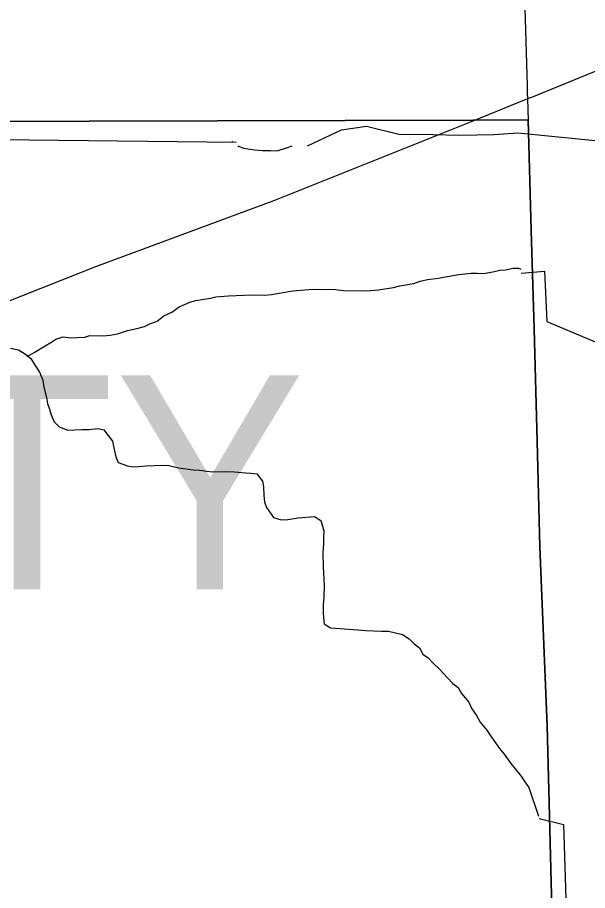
# Model space of a CAD drawing. Extents: x 0 to 34, y 0 to 22.
# Drawn here: x 5.7875 to 6.0396, y 15.1527 to 15.5388 of the extents above; entities that cross this region are included whole.
import ezdxf

# ---------------------------------------------------------------- set-up
doc = ezdxf.new("R2010")
doc.units = 0
for name, color, linetype in [('GM_X_Corporation', 7, 'Continuous'), ('GM_X_County_Road', 7, 'Continuous'), ('GM_X_County_Text', 7, 'Continuous'), ('GM_X_Minor_River', 7, 'Continuous'), ('GM_X_Township_Road', 7, 'Continuous'), ('GM_X_US_Route', 7, 'Continuous')]:
    doc.layers.add(name, color=color, linetype=linetype)

msp = doc.modelspace()

# ---------------------------------------------------------------- linework, layer by layer
at = {"layer": 'GM_X_Corporation'}
for points in [[(6.0238, 15.14473), (6.02272, 15.19134), (6.02172, 15.22552), (6.01991, 15.2721), (6.01859, 15.3047), (6.01732, 15.3513), (6.01599, 15.40101), (6.0147, 15.44449), (6.01338, 15.49349), (5.989, 15.49334), (5.30969, 15.49153)], [(5.30969, 15.49153), (5.989, 15.49334), (6.01338, 15.49349), (6.0147, 15.44449), (6.01599, 15.40101), (6.01732, 15.3513), (6.01859, 15.3047), (6.01991, 15.2721), (6.02172, 15.22552), (6.02272, 15.19134), (6.0238, 15.14473)], [(6.0238, 15.14473), (6.02272, 15.19134), (6.02172, 15.22552), (6.01991, 15.2721), (6.01859, 15.3047), (6.01732, 15.3513), (6.01599, 15.40101), (6.0147, 15.44449), (6.01338, 15.49349), (5.989, 15.49334), (5.30969, 15.49153)], [(5.30969, 15.49153), (5.989, 15.49334), (6.01338, 15.49349), (6.0147, 15.44449), (6.01599, 15.40101), (6.01732, 15.3513), (6.01859, 15.3047), (6.01991, 15.2721), (6.02172, 15.22552), (6.02272, 15.19134), (6.0238, 15.14473)]]:
    msp.add_lwpolyline(points, dxfattribs=at)
at = {"layer": 'GM_X_County_Road'}
msp.add_line((6.01349, 15.49322), (6.01323, 15.50285), dxfattribs=at)
msp.add_lwpolyline([(6.02734, 15.04342), (6.02692, 15.05333), (6.0264, 15.07155), (6.02603, 15.07933), (6.02561, 15.08859), (6.02423, 15.12737), (6.02391, 15.14445), (6.02283, 15.19106), (6.02182, 15.22524), (6.02002, 15.27183), (6.0187, 15.30443), (6.01743, 15.35102), (6.0161, 15.40073), (6.01481, 15.44422), (6.01349, 15.49322)], dxfattribs=at)
at = {"layer": 'GM_X_Minor_River'}
for points in [[(5.91574, 15.48195), (5.93083, 15.48902), (5.94188, 15.49065), (5.95612, 15.48712), (5.97114, 15.487), (5.98312, 15.48672), (5.99815, 15.48699), (6.00881, 15.48767), (6.0683, 15.48189), (6.07382, 15.48185), (6.07954, 15.48447), (6.08432, 15.48709), (6.09611, 15.48796), (6.1214, 15.48605)], [(5.63561, 15.48636), (5.88419, 15.48367)], [(5.88246, 15.48398), (5.88255, 15.48391)], [(5.88492, 15.48203), (5.88511, 15.48189), (5.88757, 15.48093), (5.89022, 15.48054), (5.8925, 15.48016), (5.89591, 15.47996), (5.89932, 15.47995), (5.90236, 15.47975), (5.90654, 15.48107), (5.909, 15.48202)], [(5.79189, 15.38915), (5.79181, 15.3889), (5.79488, 15.39056), (5.79967, 15.39351), (5.80217, 15.39499), (5.80447, 15.39647), (5.80753, 15.39756), (5.81113, 15.39711), (5.8138, 15.39726), (5.81722, 15.39739), (5.81951, 15.39811), (5.82559, 15.398), (5.82844, 15.39833), (5.83168, 15.39884), (5.83607, 15.40029), (5.84027, 15.40116), (5.8437, 15.40205), (5.846, 15.40334), (5.84925, 15.40443), (5.85214, 15.40685), (5.85578, 15.4085), (5.85905, 15.41072), (5.86364, 15.41292), (5.86631, 15.41363), (5.87279, 15.41466), (5.87527, 15.41518), (5.88079, 15.41566), (5.88763, 15.41592), (5.8901, 15.41606), (5.89675, 15.41595), (5.89979, 15.41627), (5.90818, 15.41765), (5.91084, 15.41798), (5.91655, 15.41845), (5.91959, 15.41859), (5.92814, 15.41844), (5.93174, 15.418), (5.94161, 15.41782), (5.94713, 15.4183), (5.9538, 15.41932), (5.95666, 15.42003), (5.96275, 15.42106), (5.96562, 15.42215), (5.96886, 15.42286), (5.97363, 15.42353), (5.97591, 15.42387), (5.97858, 15.4244), (5.98258, 15.42509), (5.98544, 15.42542), (5.9881, 15.42575), (5.99076, 15.4257), (5.99361, 15.42546), (5.9978, 15.42634), (6.00085, 15.42705), (6.00351, 15.42719), (6.00656, 15.4279), (6.00903, 15.42785), (6.01018, 15.4275)], [(6.0103, 15.42568), (6.02053, 15.42652), (6.02169, 15.40426), (6.05033, 15.39225), (6.07132, 15.4016), (6.09707, 15.41129), (6.1216, 15.41111), (6.13285, 15.40793)], [(5.78446, 15.39245), (5.78787, 15.39182), (5.79106, 15.38986), (5.79331, 15.38792), (5.79498, 15.38523), (5.7972, 15.38196), (5.79866, 15.37833), (5.79918, 15.37528), (5.80024, 15.3707), (5.80076, 15.36803), (5.80167, 15.36554), (5.80239, 15.36306), (5.80367, 15.36), (5.80591, 15.35768), (5.80968, 15.35628), (5.81595, 15.35655), (5.81899, 15.3565), (5.82318, 15.35699), (5.82564, 15.35638), (5.82954, 15.35137), (5.83007, 15.34851), (5.83095, 15.3445), (5.83205, 15.34201), (5.8362, 15.34042), (5.83847, 15.34), (5.84094, 15.34015), (5.84437, 15.34047), (5.85159, 15.34072), (5.85444, 15.34067), (5.85879, 15.33964), (5.86524, 15.33877), (5.86808, 15.33853), (5.8713, 15.33809), (5.87377, 15.33786), (5.87966, 15.33795), (5.88346, 15.33788), (5.88839, 15.33741), (5.89066, 15.33718), (5.89332, 15.33695), (5.89592, 15.33367), (5.89626, 15.3312), (5.89639, 15.32739), (5.89672, 15.32454), (5.89763, 15.32205), (5.90078, 15.31762), (5.90418, 15.31661), (5.90704, 15.31675), (5.91161, 15.31743), (5.91884, 15.31807), (5.92166, 15.31631), (5.92291, 15.31172), (5.92286, 15.30887), (5.92281, 15.30602), (5.92255, 15.30204), (5.92264, 15.29577), (5.92279, 15.29329), (5.92292, 15.29006), (5.92307, 15.28778), (5.92298, 15.28227), (5.92274, 15.27923), (5.92267, 15.27562), (5.92283, 15.27334), (5.92316, 15.27067), (5.92598, 15.26891)], [(5.92598, 15.26891), (5.93604, 15.26816), (5.94154, 15.26769), (5.94856, 15.26737), (5.9516, 15.26732), (5.95784, 15.26588), (5.96066, 15.26393), (5.9629, 15.2618), (5.96534, 15.26005), (5.96681, 15.25717), (5.96907, 15.25561), (5.97131, 15.25329), (5.9743, 15.25039), (5.97766, 15.24672), (5.98008, 15.24421), (5.98233, 15.24246), (5.98381, 15.23977), (5.98716, 15.23591), (5.98844, 15.23304), (5.99048, 15.23015), (5.99214, 15.22708), (5.99512, 15.22361), (5.99716, 15.22053), (6.00068, 15.21553), (6.00273, 15.21302), (6.0057, 15.20879), (6.00756, 15.20648), (6.01016, 15.20339), (6.01183, 15.2007), (6.01369, 15.1982), (6.01794, 15.18563)], [(6.01829, 15.18446), (6.02898, 15.18185), (6.03746, 14.91494)]]:
    msp.add_lwpolyline(points, dxfattribs=at)
at = {"layer": 'GM_X_Township_Road'}
msp.add_lwpolyline([(6.01323, 15.50285), (6.01314, 15.5054), (6.01302, 15.50851), (6.00869, 15.65621), (6.0077, 15.69197), (6.00676, 15.72462), (6.00618, 15.73862), (6.00601, 15.74264)], dxfattribs=at)
at = {"layer": 'GM_X_US_Route'}
for points in [[(5.98911, 15.49306), (6.01323, 15.50285), (6.01498, 15.50356), (6.03946, 15.51348), (6.08265, 15.53106)], [(4.48394, 14.86185), (4.53653, 14.88496), (4.61689, 14.92059), (4.74256, 14.97528), (4.80188, 15.0011), (4.87511, 15.03273), (4.95351, 15.06639), (5.02146, 15.0957), (5.11206, 15.13476), (5.23035, 15.18609), (5.31899, 15.22466), (5.46597, 15.28833), (5.57284, 15.32985), (5.62144, 15.34871), (5.74871, 15.39965), (5.82206, 15.42868), (5.9013, 15.458), (5.98911, 15.49306)]]:
    msp.add_lwpolyline(points, dxfattribs=at)

# ---------------------------------------------------------------- texts
at = {"layer": 'GM_X_County_Text'}
msp.add_text('SANDUSKY COUNTY', height=0.094697, rotation=0.0004, dxfattribs=at).set_placement((4.64837, 15.28579))

doc.saveas('drawing.dxf')
